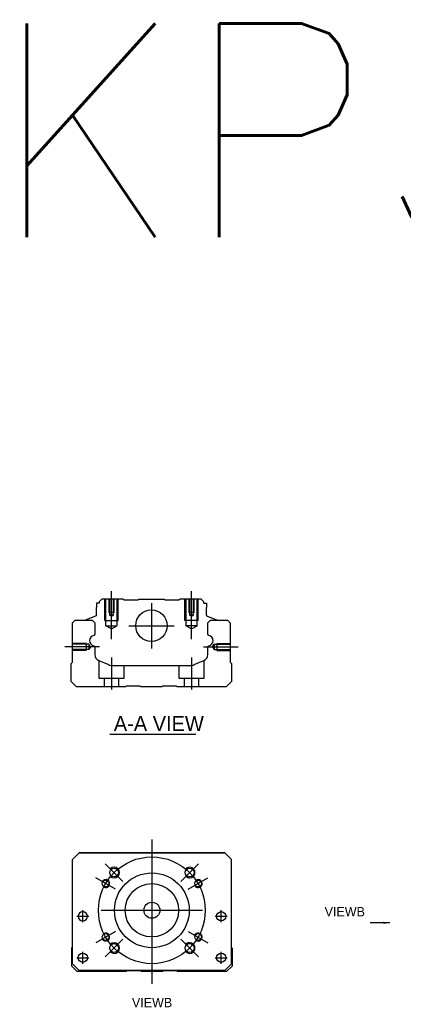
# Model space of a CAD drawing. Header units: millimetres. Extents: x -227 to 3135, y -1502 to 860.
# Tile 538 of 582: x 965 to 1109, y -231 to 138. Entities that reach past the tile are written whole.
import ezdxf
from ezdxf.lldxf.tags import DXFTag

# ---------------------------------------------------------------- set-up
doc = ezdxf.new("R2010")
doc.units = ezdxf.units.MM
doc.layers.get('0').update_dxf_attribs({"linetype": 'CONTINUOUS'})
doc.styles.add('CHN', font='txt')
doc.styles.add('DIM-7', font='SIMPLEX.shx', dxfattribs={"width": 0.7, "bigfont": 'chineset.shx'})
doc.styles.get("Standard").update_dxf_attribs({"font": 'txt.shx', "height": 0.5})
tags = doc.linetypes.add('DASHED', pattern=[25.72, 12.86, -12.86]).pattern_tags.tags
tags[6:7] = [DXFTag(74, 4), DXFTag(75, 0), DXFTag(340, '0'), DXFTag(46, 0.0), DXFTag(50, 0.0), DXFTag(44, 0.0), DXFTag(45, 0.0)]
tags[4:5] = [DXFTag(74, 4), DXFTag(75, 0), DXFTag(340, '0'), DXFTag(46, 0.0), DXFTag(50, 0.0), DXFTag(44, 0.0), DXFTag(45, 0.0)]
doc.dimstyles.new('CNS', dxfattribs={"dimtxt": 3.5, "dimasz": 2.5, "dimexe": 1, "dimexo": 1, "dimgap": 1, "dimtad": 1, "dimdsep": 46, "dimtxsty": 'DIM-7', "dimcen": 0.09, "dimclrd": 4, "dimclre": 4, "dimclrt": 1, "dimadec": 0, "dimazin": 0, "dimtfac": 1, "dimtmove": 0, "dimatfit": 3, "dimfxl": 0, "dimtvp": 0.971429, "dimtolj": 1, "dimarcsym": 0})

msp = doc.modelspace()

# ---------------------------------------------------------------- linework, layer by layer
at = {"ltscale": 0.1}
for p, q in [((999.51, -94.35), (999.51, -76.35)), ((1029.51, -94.35), (1029.51, -76.35)), ((1033.96, -97.3), (1046.96, -97.3)), ((999.51, -101.3), (999.51, -113.3)), ((1029.51, -101.3), (1029.51, -113.3))]:
    msp.add_line(p, q, dxfattribs=at)
at = {"linetype": 'Continuous'}
for p, q in [((993.94, -80.85), (993.94, -82.55)), ((994.94, -80.85), (993.94, -80.85)), ((995.94, -79.35), (994.94, -80.35)), ((994.94, -80.35), (994.94, -80.85)), ((1003.81, -79.35), (995.94, -79.35)), ((1004.11, -79.65), (1003.81, -79.35)), ((1004.11, -79.65), (1009.51, -79.65)), ((1009.51, -79.65), (1009.81, -79.35)), ((1009.81, -79.35), (1019.21, -79.35)), ((1019.51, -79.65), (1019.21, -79.35)), ((1019.51, -79.65), (1024.91, -79.65)), ((1025.21, -79.35), (1024.91, -79.65)), ((1033.08, -79.35), (1025.21, -79.35)), ((1034.08, -80.35), (1033.08, -79.35)), ((1034.08, -80.85), (1034.08, -80.35)), ((1034.08, -80.85), (1035.08, -80.85)), ((1035.08, -80.85), (1035.08, -82.55)), ((993.94, -85.35), (993.94, -82.55)), ((1035.08, -85.35), (1035.08, -82.55)), ((984.96, -88.3), (985.96, -87.3)), ((984.96, -103), (984.96, -88.3)), ((985.96, -87.3), (992.29, -87.3)), ((989.9, -87.27), (989.9, -87.3)), ((993.61, -85.82), (990.03, -87.11)), ((992.29, -87.3), (993.29, -88.3)), ((993.29, -88.3), (993.29, -92.58)), ((1035.41, -85.82), (1038.99, -87.11)), ((1035.64, -88.3), (1036.64, -87.3)), ((1035.64, -92.58), (1035.64, -88.3)), ((1036.64, -87.3), (1042.96, -87.3)), ((1039.12, -87.27), (1039.12, -87.3)), ((1042.96, -87.3), (1043.96, -88.3)), ((1043.96, -88.3), (1043.96, -103)), ((993.29, -97.31), (993.29, -100.13)), ((1035.64, -100.13), (1035.64, -97.31)), ((984.46, -103.5), (984.96, -103)), ((994.83, -102.44), (998.39, -103.92)), ((1030.53, -103.92), (1034.09, -102.44)), ((1043.96, -103), (1044.46, -103.5)), ((984.46, -110.3), (984.46, -103.5)), ((1000.31, -104.3), (1028.62, -104.3)), ((1044.46, -103.5), (1044.46, -110.3)), ((986.46, -112.3), (984.46, -110.3)), ((1044.46, -110.3), (1042.46, -112.3)), ((1004.81, -112.3), (986.46, -112.3)), ((1005.16, -112.05), (1004.81, -112.3)), ((1010.16, -112.05), (1005.16, -112.05)), ((1010.51, -112.3), (1010.16, -112.05)), ((1018.41, -112.3), (1010.51, -112.3)), ((1018.76, -112.05), (1018.41, -112.3)), ((1023.76, -112.05), (1018.76, -112.05)), ((1024.11, -112.3), (1023.76, -112.05)), ((1042.46, -112.3), (1024.11, -112.3)), ((984.96, -176.97), (987.46, -174.47)), ((987.46, -174.47), (984.96, -176.97)), ((984.96, -215.97), (984.96, -176.97)), ((987.46, -174.47), (1041.96, -174.47)), ((1041.96, -174.47), (987.46, -174.47)), ((1041.96, -174.47), (1044.46, -176.97)), ((1044.46, -176.97), (1041.96, -174.47)), ((1044.46, -215.97), (1044.46, -176.97)), ((984.67, -210.12), (984.96, -209.83)), ((984.67, -216.92), (984.67, -210.12)), ((1044.46, -209.92), (1044.67, -210.12)), ((1044.67, -210.12), (1044.67, -216.92)), ((986.67, -218.92), (984.67, -216.92)), ((984.96, -215.97), (987.46, -218.47)), ((987.46, -218.47), (985.96, -216.97)), ((1041.96, -218.47), (1044.46, -215.97)), ((1044.67, -216.92), (1042.67, -218.92)), ((1005.02, -218.92), (986.67, -218.92)), ((987.46, -218.47), (987.46, -218.47)), ((1041.96, -218.47), (987.46, -218.47)), ((1041.96, -218.47), (987.46, -218.47)), ((1005.37, -218.67), (1005.02, -218.92)), ((1010.37, -218.67), (1005.37, -218.67)), ((1010.72, -218.92), (1010.37, -218.67)), ((1018.62, -218.92), (1010.72, -218.92)), ((1018.97, -218.67), (1018.62, -218.92)), ((1023.97, -218.67), (1018.97, -218.67)), ((1024.32, -218.92), (1023.97, -218.67)), ((1042.67, -218.92), (1024.32, -218.92))]:
    msp.add_line(p, q, dxfattribs=at)
at = {"linetype": 'DASHED', "ltscale": 0.1}
for p, q in [((997.01, -87.35), (997.01, -79.35)), ((997.44, -89.35), (997.44, -79.35)), ((998.51, -79.35), (998.51, -84.35)), ((998.77, -79.35), (998.77, -85.35)), ((1000.25, -85.35), (1000.25, -79.35)), ((1000.51, -84.35), (1000.51, -79.35)), ((1001.58, -79.35), (1001.58, -89.35)), ((1002.01, -87.35), (1002.01, -79.35)), ((1027.01, -87.35), (1027.01, -79.35)), ((1027.44, -79.35), (1027.44, -89.35)), ((1028.51, -79.35), (1028.51, -84.35)), ((1028.77, -79.35), (1028.77, -85.35)), ((1030.25, -85.35), (1030.25, -79.35)), ((1030.51, -84.35), (1030.51, -79.35)), ((1031.58, -89.35), (1031.58, -79.35)), ((1032.01, -87.35), (1032.01, -79.35)), ((1000.51, -84.35), (998.51, -84.35)), ((1030.51, -84.35), (1028.51, -84.35)), ((997.01, -87.35), (1002.01, -87.35)), ((1000.25, -85.35), (998.77, -85.35)), ((999.51, -85.78), (998.77, -85.35)), ((999.51, -85.78), (1000.25, -85.35)), ((1032.01, -87.35), (1027.01, -87.35)), ((1030.25, -85.35), (1028.77, -85.35)), ((1029.51, -85.78), (1028.77, -85.35)), ((1029.51, -85.78), (1030.25, -85.35)), ((997.44, -89.35), (1001.58, -89.35)), ((999.51, -90.54), (997.44, -89.35)), ((999.51, -90.54), (1001.58, -89.35)), ((1031.58, -89.35), (1027.44, -89.35)), ((1029.51, -90.54), (1027.44, -89.35)), ((1029.51, -90.54), (1031.58, -89.35)), ((990.09, -96), (985.09, -96)), ((991.09, -96.29), (985.09, -96.29)), ((991.09, -98.31), (985.09, -98.31)), ((990.09, -98.6), (985.09, -98.6)), ((990.09, -96), (990.09, -98.6)), ((990.09, -98.38), (990.09, -98.42)), ((991.09, -96.29), (991.09, -98.31)), ((991.68, -97.3), (991.09, -96.29)), ((991.68, -97.3), (991.09, -98.31)), ((1037.38, -97.3), (1037.96, -96.29)), ((1037.38, -97.3), (1037.96, -98.31)), ((1037.96, -96.29), (1037.96, -98.31)), ((1037.96, -96.29), (1043.96, -96.29)), ((1037.96, -98.31), (1043.96, -98.31)), ((1038.96, -96), (1038.96, -98.6)), ((1038.96, -96), (1043.96, -96)), ((1038.96, -98.38), (1038.96, -98.42)), ((1038.96, -98.6), (1043.96, -98.6)), ((994.76, -102.43), (994.76, -109)), ((1034.26, -109), (1034.26, -102.37)), ((1004.26, -109), (1004.26, -104.3)), ((1024.76, -104.3), (1024.76, -109)), ((994.76, -109), (1004.26, -109)), ((996.76, -109), (996.76, -112.3)), ((1002.26, -112.3), (1002.26, -109)), ((1024.76, -109), (1034.26, -109)), ((1026.76, -109), (1026.76, -112.3)), ((1032.26, -112.3), (1032.26, -109))]:
    msp.add_line(p, q, dxfattribs=at)
at = {"linetype": 'DASHED'}
for p, q in [((1004.11, -79.65), (1004.11, -79.65)), ((1024.91, -79.65), (1024.91, -79.65)), ((984.96, -176.97), (984.96, -176.97)), ((987.46, -174.47), (987.46, -174.47)), ((1003.94, -174.47), (1001.49, -174.47)), ((1025.49, -174.47), (1027.94, -174.47)), ((1041.96, -174.47), (1041.96, -174.47)), ((1044.46, -176.97), (1044.46, -176.97)), ((987.03, -198.22), (987.03, -198.22)), ((990.53, -198.22), (990.53, -198.22)), ((1038.9, -198.22), (1038.9, -198.22)), ((1042.4, -198.22), (1042.4, -198.22)), ((984.96, -201.47), (984.96, -201.47)), ((1044.46, -201.47), (1044.46, -201.47)), ((987.03, -213.72), (987.03, -213.72)), ((990.53, -213.72), (990.53, -213.72)), ((985.96, -216.97), (985.96, -216.97)), ((1041.96, -218.47), (1044.46, -215.97)), ((1043.46, -216.97), (1041.96, -218.47)), ((1044.46, -215.97), (1043.46, -216.97)), ((1043.46, -216.97), (1043.46, -216.97)), ((1041.96, -218.47), (1041.96, -218.47))]:
    msp.add_line(p, q, dxfattribs=at)
at = {"ltscale": 0.3}
for p, q in [((1014.51, -80.85), (1014.51, -97.85)), ((1006.01, -89.35), (1023.01, -89.35)), ((1014.66, -169.47), (1014.66, -223.47)), ((1003.81, -185.12), (997.23, -178.54)), ((1025.52, -185.12), (1032.09, -178.54)), ((1001.02, -188.1), (993.66, -183.85)), ((1028.3, -188.1), (1035.66, -183.85)), ((988.78, -200.47), (988.78, -195.97)), ((988.78, -200.47), (988.78, -195.97)), ((995.66, -195.97), (1033.66, -195.97)), ((1040.65, -200.47), (1040.65, -195.97)), ((1040.65, -200.47), (1040.65, -195.97)), ((1001.02, -203.85), (993.66, -208.1)), ((1028.3, -203.85), (1035.66, -208.1)), ((1003.81, -206.83), (997.23, -213.4)), ((1025.52, -206.83), (1032.09, -213.4)), ((988.78, -215.97), (988.78, -211.47)), ((988.78, -215.97), (988.78, -211.47)), ((1040.65, -215.97), (1040.65, -211.47)), ((1040.65, -215.97), (1040.65, -211.47))]:
    msp.add_line(p, q, dxfattribs=at)
for p, q in [((995.06, -97.3), (982.06, -97.3)), ((998.92, -129.95), (1031.16, -129.95)), ((986.53, -198.22), (991.03, -198.22)), ((986.53, -198.22), (991.03, -198.22)), ((1038.4, -198.22), (1042.9, -198.22)), ((1038.4, -198.22), (1042.9, -198.22)), ((986.53, -213.72), (991.03, -213.72)), ((986.53, -213.72), (991.03, -213.72)), ((1038.4, -213.72), (1042.9, -213.72)), ((1038.4, -213.72), (1042.9, -213.72))]:
    msp.add_line(p, q)
at = {"linetype": 'Continuous'}
for centre, radius in [((1014.51, -89.35), 5.9), ((1000.52, -181.83), 1.65), ((1028.81, -181.83), 1.65), ((1014.66, -195.97), 14), ((997.34, -185.97), 1.25), ((1014.66, -195.97), 10), ((1031.98, -185.97), 1.25), ((1014.66, -195.97), 3), ((1040.65, -198.22), 1.75), ((997.34, -205.97), 1.25), ((1031.98, -205.97), 1.25), ((1000.52, -210.11), 1.65), ((1028.81, -210.11), 1.65), ((988.78, -213.72), 1.75), ((1040.65, -213.72), 1.75)]:
    msp.add_circle(centre, radius, dxfattribs=at)
at = {"ltscale": 0.3}
msp.add_circle((1014.66, -195.97), 20, dxfattribs=at)
at = {"linetype": 'Continuous', "extrusion": (0, 0, -1)}
msp.add_circle((-988.78, -198.22), 1.75, dxfattribs=at)
at = {"linetype": 'Continuous'}
for centre, radius, start, end in [((990.1, -87.3), 0.2, 109.8983, 172.0917), ((1035.58, -85.35), 0.5, 180, 250.1017), ((993.28, -94.95), 1.93, 99.5288, 260.4712), ((1035.65, -94.95), 1.93, 279.5288, 80.4712), ((995.79, -100.13), 2.5, 180, 247.4572), ((1033.14, -100.13), 2.5, 292.5428, 0), ((1000.31, -99.3), 5, 247.4572, 270), ((1028.62, -99.3), 5, 270, 292.5428)]:
    msp.add_arc(centre, radius, start, end, dxfattribs=at)
at = {"linetype": 'Continuous', "extrusion": (0, 0, -1)}
for centre, radius, start, end in [((-993.44, -85.35), 0.5, 180, 250.1017), ((-1038.92, -87.3), 0.2, 109.8983, 172.0917), ((-992.79, -92.58), 0.5, 180, 249.8105), ((-1036.14, -92.58), 0.5, 290.1895, 0), ((-992.79, -97.31), 0.5, 110.1895, 180), ((-1036.14, -97.31), 0.5, 0, 69.8105)]:
    msp.add_arc(centre, radius, start, end, dxfattribs=at)
for centre, radius, start, end in [((1000.52, -181.83), 2, 227.8658, 135), ((1028.81, -181.83), 2, 225, 137.8658), ((997.34, -185.97), 1.5, 242.1491, 150), ((1031.98, -185.97), 1.5, 210, 122.1491), ((997.34, -205.97), 1.5, 210, 117.8509), ((1031.98, -205.97), 1.5, 237.8509, 150), ((1000.52, -210.11), 2, 225, 132.134), ((1028.81, -210.11), 2, 222.1342, 135)]:
    msp.add_arc(centre, radius, start, end)

# ---------------------------------------------------------------- texts
at = {"insert": (954.14, 136.26), "char_height": 80, "attachment_point": 1}
msp.add_mtext('KP33-N-C02-D', dxfattribs=at)
at = {"style": 'CHN'}
for s, insert, char_height, attachment_point in [('A-A VIEW', (1000.42, -126.01), 5.6, 4), ('VIEWB', (1094.45, -198.24), 3.5, 9), ('VIEWB', (1022.28, -232.28), 3.5, 9)]:
    msp.add_mtext(s, dxfattribs=dict(at, insert=insert, char_height=char_height, attachment_point=attachment_point))

# ---------------------------------------------------------------- leaders
msp.add_leader([(1103.8, -200.65), (1096.36, -200.66)], dimstyle='CNS', override={"dimgap": 1, "dimtad": 1})

doc.saveas('drawing.dxf')
